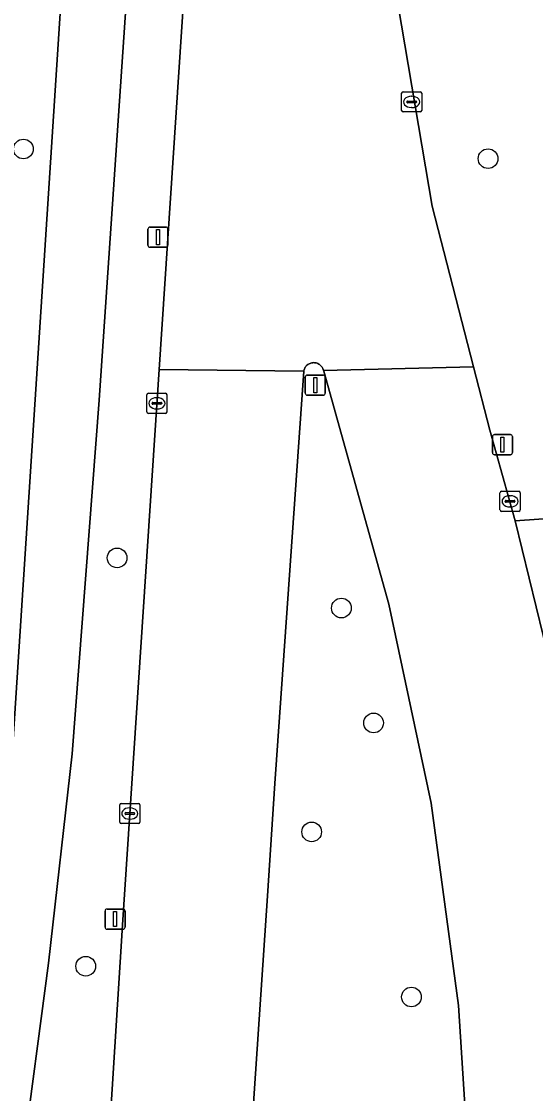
# Model space of a CAD drawing. Extents: x 157793 to 159380, y 380877 to 382313.
# Drawn here: x 158987.8 to 159013.3, y 381388.4 to 381441.6 of the extents above; entities that cross this region are included whole.
import ezdxf

# ---------------------------------------------------------------- set-up
doc = ezdxf.new("R2010")
doc.units = 0
for name, color, linetype in [('IMGEO_Berm_groen', 7, 'Continuous'), ('IMGEO_Boom', 7, 'Continuous'), ('IMGEO_Fietspad_gesloten', 7, 'Continuous'), ('IMGEO_Groenvoorziening', 7, 'Continuous'), ('IMGEO_Kolk', 7, 'Continuous'), ('IMGEO_Lichtmast', 7, 'Continuous'), ('IMGEO_Rijbaan_lokaal_gesloten', 7, 'Continuous'), ('IMGEO_Rijbaan_lokaal_open', 7, 'Continuous'), ('IMGEO_Verkeersbordpaal', 7, 'Continuous')]:
    doc.layers.add(name, color=color, linetype=linetype)

msp = doc.modelspace()

# ---------------------------------------------------------------- linework, layer by layer
at = {"layer": 'IMGEO_Berm_groen'}
for points in [[(159008.546, 381525.177), (159008.195, 381521.4), (159006.931, 381500), (159006.678, 381496.371), (159005.138, 381474.302), (159004.763, 381461.892), (159005.498, 381449.499), (159005.977, 381445.475), (159008.181, 381432.472), (159010.233, 381424.488), (159011.039, 381421.35), (159012.309, 381416.836), (159023.346, 381417.626), (159023.776, 381423.909), (159027.132, 381475.186), (159028.444, 381494.533), (159028.815, 381500), (159030.234, 381521.274)], [(158997.115, 381503.094), (158996.904, 381500), (158996.714, 381497.212), (158994.003, 381457.434), (158991.656, 381422.841), (158990.315, 381405.271), (158989.136, 381394.868), (158987.826, 381385.016)], [(158990.36, 381358.523), (158990.564, 381361.68), (158990.843, 381365.495), (158992.825, 381397.028), (158994.631, 381424.35), (158995.889, 381443.392), (158998.669, 381484.367)], [(159009.483, 381392.775), (159008.125, 381402.822), (159006.025, 381412.699), (159002.797, 381424.271), (159002.788, 381424.315), (159002.776, 381424.358), (159002.759, 381424.4), (159002.739, 381424.44), (159002.715, 381424.478), (159002.689, 381424.514), (159002.659, 381424.547), (159002.626, 381424.578), (159002.59, 381424.605), (159002.552, 381424.63), (159002.513, 381424.65), (159002.471, 381424.667), (159002.428, 381424.681), (159002.384, 381424.69), (159002.34, 381424.696), (159002.295, 381424.697), (159002.25, 381424.694), (159002.206, 381424.688), (159002.162, 381424.677), (159002.12, 381424.663), (159002.079, 381424.645), (159002.039, 381424.623), (159002.002, 381424.598), (159001.967, 381424.57), (159001.935, 381424.539), (159001.906, 381424.505), (159001.88, 381424.468), (159001.857, 381424.429), (159001.838, 381424.389), (159001.823, 381424.347), (159001.811, 381424.303), (159001.807, 381424.283), (159000.376, 381403.806), (159000, 381398.214), (158998.335, 381373.447)], [(159009.272, 381357.359), (159009.431, 381360.322), (159009.594, 381362.854), (159009.573, 381364.047), (159010.278, 381380.316), (159009.483, 381392.775)]]:
    msp.add_lwpolyline(points, dxfattribs=at)
at = {"layer": 'IMGEO_Boom'}
for centre in [(158987.89, 381435.308), (159010.955, 381434.828), (158992.542, 381415.004), (159003.675, 381412.512), (159005.273, 381406.804), (159002.2, 381401.396), (158990.984, 381394.723), (159007.152, 381393.196)]:
    msp.add_circle(centre, 0.489, dxfattribs=at)
at = {"layer": 'IMGEO_Fietspad_gesloten'}
for points in [[(158997.109, 381551.383), (158993.638, 381500), (158993.468, 381497.486), (158991.123, 381462.773), (158990.963, 381461.235), (158987.347, 381405.491), (158983.544, 381377.688), (158982.728, 381370.037)], [(158987.826, 381385.016), (158989.136, 381394.868), (158990.315, 381405.271), (158991.656, 381422.841), (158994.003, 381457.434), (158996.714, 381497.212), (158996.904, 381500), (158997.115, 381503.094)]]:
    msp.add_lwpolyline(points, dxfattribs=at)
at = {"layer": 'IMGEO_Groenvoorziening'}
msp.add_lwpolyline([(158982.728, 381370.037), (158983.544, 381377.688), (158987.347, 381405.491), (158990.963, 381461.235), (158988.257, 381460.74), (158967.754, 381456.988), (158959.513, 381453.98), (158943.558, 381451.081), (158944.522, 381447.039), (158987.763, 381454.509), (158985.983, 381430.403), (158984.556, 381408.705), (158984.121, 381402.084), (158974.797, 381393.899), (158980.475, 381387.543), (158979.963, 381356.502), (158982.518, 381356.421), (158982.603, 381359.129)], dxfattribs=at)
at = {"layer": 'IMGEO_Kolk'}
for p, q in [((159006.736, 381438.147), (159007.588, 381438.147)), ((159006.661, 381437.221), (159006.661, 381438.073)), ((159006.92, 381437.641), (159006.92, 381437.653)), ((159007.358, 381437.604), (159006.96, 381437.604)), ((159006.963, 381437.69), (159007.361, 381437.69)), ((159007.149, 381437.927), (159007.174, 381437.927)), ((159007.404, 381437.653), (159007.404, 381437.641)), ((159007.662, 381438.073), (159007.662, 381437.221)), ((159007.588, 381437.147), (159006.736, 381437.147)), ((159007.172, 381437.367), (159007.147, 381437.367)), ((158994.018, 381422.252), (158994.018, 381423.104)), ((158994.093, 381423.178), (158994.945, 381423.178)), ((158994.32, 381422.721), (158994.718, 381422.721)), ((158994.506, 381422.958), (158994.531, 381422.958)), ((158995.019, 381423.104), (158995.019, 381422.252)), ((158994.945, 381422.178), (158994.093, 381422.178)), ((158994.277, 381422.672), (158994.277, 381422.684)), ((158994.715, 381422.635), (158994.317, 381422.635)), ((158994.529, 381422.398), (158994.504, 381422.398)), ((158994.761, 381422.684), (158994.761, 381422.672)), ((159011.548, 381417.385), (159011.548, 381418.237)), ((159011.623, 381418.311), (159012.475, 381418.311)), ((159012.036, 381418.091), (159012.061, 381418.091)), ((159012.549, 381418.237), (159012.549, 381417.385)), ((159011.807, 381417.805), (159011.807, 381417.817)), ((159012.245, 381417.768), (159011.847, 381417.768)), ((159011.85, 381417.854), (159012.248, 381417.854)), ((159012.059, 381417.531), (159012.034, 381417.531)), ((159012.291, 381417.817), (159012.291, 381417.805)), ((159012.475, 381417.311), (159011.623, 381417.311)), ((158992.672, 381401.881), (158992.672, 381402.733)), ((158992.747, 381402.807), (158993.599, 381402.807)), ((158993.16, 381402.587), (158993.185, 381402.587)), ((158993.673, 381402.733), (158993.673, 381401.881)), ((158992.931, 381402.301), (158992.931, 381402.313)), ((158993.369, 381402.264), (158992.971, 381402.264)), ((158992.974, 381402.35), (158993.372, 381402.35)), ((158993.183, 381402.027), (158993.158, 381402.027)), ((158993.415, 381402.313), (158993.415, 381402.301)), ((158993.599, 381401.807), (158992.747, 381401.807))]:
    msp.add_line(p, q, dxfattribs=at)
for points in [[(159006.736, 381438.147), (159007.588, 381438.147)], [(159006.661, 381437.221), (159006.661, 381438.073)], [(159007.662, 381438.073), (159007.662, 381437.221)], [(159007.588, 381437.147), (159006.736, 381437.147)], [(158994.018, 381422.252), (158994.018, 381423.104)], [(158994.093, 381423.178), (158994.945, 381423.178)], [(158995.019, 381423.104), (158995.019, 381422.252)], [(158994.945, 381422.178), (158994.093, 381422.178)], [(159011.548, 381417.385), (159011.548, 381418.237)], [(159011.623, 381418.311), (159012.475, 381418.311)], [(159012.549, 381418.237), (159012.549, 381417.385)], [(159012.475, 381417.311), (159011.623, 381417.311)], [(158992.672, 381401.881), (158992.672, 381402.733)], [(158992.747, 381402.807), (158993.599, 381402.807)], [(158993.673, 381402.733), (158993.673, 381401.881)], [(158993.599, 381401.807), (158992.747, 381401.807)]]:
    msp.add_lwpolyline(points, dxfattribs=at)
for centre, radius, start, end in [((159006.738, 381438.071), 0.0765, 91.552, 178.448), ((159006.738, 381438.071), 0.0765, 91.552, 178.448), ((159007.586, 381438.071), 0.0765, 1.552, 88.448), ((159007.586, 381438.071), 0.0765, 1.552, 88.448), ((159006.96, 381437.65), 0.0403, 85.8775, 175.7526), ((159006.957, 381437.64), 0.0366, 178.938, 274.7102), ((159007.361, 381437.647), 0.043, 264.8664, 352.4533), ((159007.365, 381437.652), 0.0386, 1.7309, 96.639), ((159006.738, 381437.223), 0.0765, 181.552, 268.448), ((159006.738, 381437.223), 0.0765, 181.552, 268.448), ((159007.586, 381437.223), 0.0765, 271.552, 358.448), ((159007.586, 381437.223), 0.0765, 271.552, 358.448), ((158994.095, 381423.102), 0.0765, 91.552, 178.448), ((158994.095, 381423.102), 0.0765, 91.552, 178.448), ((158994.317, 381422.681), 0.0403, 85.8775, 175.7526), ((158994.722, 381422.683), 0.0386, 1.7309, 96.639), ((158994.943, 381423.102), 0.0765, 1.552, 88.448), ((158994.943, 381423.102), 0.0765, 1.552, 88.448), ((158994.095, 381422.254), 0.0765, 181.552, 268.448), ((158994.095, 381422.254), 0.0765, 181.552, 268.448), ((158994.314, 381422.671), 0.0366, 178.938, 274.7102), ((158994.718, 381422.678), 0.043, 264.8664, 352.4533), ((158994.943, 381422.254), 0.0765, 271.552, 358.448), ((158994.943, 381422.254), 0.0765, 271.552, 358.448), ((159011.625, 381418.235), 0.0765, 91.552, 178.448), ((159011.625, 381418.235), 0.0765, 91.552, 178.448), ((159012.473, 381418.235), 0.0765, 1.552, 88.448), ((159012.473, 381418.235), 0.0765, 1.552, 88.448), ((159011.625, 381417.387), 0.0765, 181.552, 268.448), ((159011.625, 381417.387), 0.0765, 181.552, 268.448), ((159011.847, 381417.814), 0.0403, 85.8775, 175.7526), ((159011.844, 381417.804), 0.0366, 178.938, 274.7102), ((159012.248, 381417.811), 0.043, 264.8664, 352.4533), ((159012.252, 381417.816), 0.0386, 1.7309, 96.639), ((159012.473, 381417.387), 0.0765, 271.552, 358.448), ((159012.473, 381417.387), 0.0765, 271.552, 358.448), ((158992.749, 381402.731), 0.0765, 91.552, 178.448), ((158992.749, 381402.731), 0.0765, 91.552, 178.448), ((158993.597, 381402.731), 0.0765, 1.552, 88.448), ((158993.597, 381402.731), 0.0765, 1.552, 88.448), ((158992.971, 381402.31), 0.0403, 85.8775, 175.7526), ((158992.968, 381402.3), 0.0366, 178.938, 274.7102), ((158993.372, 381402.307), 0.043, 264.8664, 352.4533), ((158993.376, 381402.312), 0.0386, 1.7309, 96.639), ((158992.749, 381401.883), 0.0765, 181.552, 268.448), ((158992.749, 381401.883), 0.0765, 181.552, 268.448), ((158993.597, 381401.883), 0.0765, 271.552, 358.448), ((158993.597, 381401.883), 0.0765, 271.552, 358.448)]:
    msp.add_arc(centre, radius, start, end, dxfattribs=at)
for centre, major_axis, ratio, start_param, end_param in [((159007.148, 381437.647), (-0.387, 0.002), 0.722429, 4.712389, 7.853982), ((159007.173, 381437.647), (-0.39, 0.002), 0.717154, 1.570796, 4.712389), ((158994.505, 381422.678), (-0.387, 0.002), 0.722429, 4.712389, 7.853982), ((158994.53, 381422.678), (-0.39, 0.002), 0.717154, 1.570796, 4.712389), ((159012.035, 381417.811), (-0.387, 0.002), 0.722429, 4.712389, 7.853982), ((159012.06, 381417.811), (-0.39, 0.002), 0.717154, 1.570796, 4.712389), ((158993.159, 381402.307), (-0.387, 0.002), 0.722429, 4.712389, 7.853982), ((158993.184, 381402.307), (-0.39, 0.002), 0.717154, 1.570796, 4.712389)]:
    msp.add_ellipse(centre, major_axis=major_axis, ratio=ratio, start_param=start_param, end_param=end_param, dxfattribs=at)
at = {"layer": 'IMGEO_Lichtmast'}
for p, q in [((158994.073, 381430.527), (158994.073, 381431.327)), ((158994.073, 381431.327), (158994.073, 381430.527)), ((158994.173, 381431.427), (158994.963, 381431.427)), ((158994.963, 381431.427), (158994.173, 381431.427)), ((158995.063, 381431.327), (158995.063, 381430.527)), ((158995.063, 381430.527), (158995.063, 381431.327)), ((158994.963, 381430.427), (158994.173, 381430.427)), ((158994.173, 381430.427), (158994.963, 381430.427)), ((159011.276, 381421.128), (159012.066, 381421.128)), ((159012.066, 381421.128), (159011.276, 381421.128)), ((159011.176, 381420.228), (159011.176, 381421.028)), ((159011.176, 381421.028), (159011.176, 381420.228)), ((159012.166, 381421.028), (159012.166, 381420.228)), ((159012.166, 381420.228), (159012.166, 381421.028)), ((159012.066, 381420.128), (159011.276, 381420.128)), ((159011.276, 381420.128), (159012.066, 381420.128)), ((158991.945, 381396.664), (158991.945, 381397.464)), ((158991.945, 381397.464), (158991.945, 381396.664)), ((158992.045, 381397.564), (158992.835, 381397.564)), ((158992.835, 381397.564), (158992.045, 381397.564)), ((158992.935, 381397.464), (158992.935, 381396.664)), ((158992.935, 381396.664), (158992.935, 381397.464)), ((158992.835, 381396.564), (158992.045, 381396.564)), ((158992.045, 381396.564), (158992.835, 381396.564))]:
    msp.add_line(p, q, dxfattribs=at)
for points in [[(158994.493, 381431.302), (158994.643, 381431.302), (158994.643, 381430.552), (158994.493, 381430.552), (158994.493, 381431.302)], [(159011.596, 381421.003), (159011.746, 381421.003), (159011.746, 381420.253), (159011.596, 381420.253), (159011.596, 381421.003)], [(158992.365, 381397.439), (158992.515, 381397.439), (158992.515, 381396.689), (158992.365, 381396.689), (158992.365, 381397.439)]]:
    msp.add_lwpolyline(points, dxfattribs=at)
for centre, start, end in [((158994.173, 381431.327), 90, 180), ((158994.173, 381431.327), 90, 180), ((158994.963, 381431.327), 0, 90), ((158994.963, 381431.327), 360, 90), ((158994.173, 381430.527), 180, 270), ((158994.173, 381430.527), 180, 270), ((158994.963, 381430.527), 270, 0), ((158994.963, 381430.527), 270, 0), ((159011.276, 381421.028), 90, 180), ((159011.276, 381421.028), 90, 180), ((159012.066, 381421.028), 0, 90), ((159012.066, 381421.028), 360, 90), ((159011.276, 381420.228), 180, 270), ((159011.276, 381420.228), 180, 270), ((159012.066, 381420.228), 270, 0), ((159012.066, 381420.228), 270, 0), ((158992.045, 381397.464), 90, 180), ((158992.045, 381397.464), 90, 180), ((158992.835, 381397.464), 0, 90), ((158992.835, 381397.464), 360, 90), ((158992.045, 381396.664), 180, 270), ((158992.045, 381396.664), 180, 270), ((158992.835, 381396.664), 270, 0), ((158992.835, 381396.664), 270, 0)]:
    msp.add_arc(centre, 0.1, start, end, dxfattribs=at)
at = {"layer": 'IMGEO_Rijbaan_lokaal_gesloten'}
msp.add_lwpolyline([(158995.889, 381443.392), (158994.631, 381424.35), (159001.807, 381424.283), (159001.811, 381424.303), (159001.823, 381424.347), (159001.838, 381424.389), (159001.857, 381424.429), (159001.88, 381424.468), (159001.906, 381424.505), (159001.935, 381424.539), (159001.967, 381424.57), (159002.002, 381424.598), (159002.039, 381424.623), (159002.079, 381424.645), (159002.12, 381424.663), (159002.162, 381424.677), (159002.206, 381424.688), (159002.25, 381424.694), (159002.295, 381424.697), (159002.34, 381424.696), (159002.384, 381424.69), (159002.428, 381424.681), (159002.471, 381424.667), (159002.513, 381424.65), (159002.552, 381424.63), (159002.59, 381424.605), (159002.626, 381424.578), (159002.659, 381424.547), (159002.689, 381424.514), (159002.715, 381424.478), (159002.739, 381424.44), (159002.759, 381424.4), (159002.776, 381424.358), (159002.788, 381424.315), (159010.233, 381424.488), (159008.181, 381432.472), (159005.977, 381445.475)], dxfattribs=at)
for points in [[(159001.807, 381424.283), (158994.631, 381424.35), (158992.825, 381397.028), (158990.843, 381365.495), (158990.564, 381361.68), (158997.657, 381361.253), (158997.89, 381364.82), (158998.335, 381373.447), (159000, 381398.214), (159000.376, 381403.806)], [(159011.039, 381421.35), (159010.233, 381424.488), (159002.788, 381424.315), (159002.797, 381424.271), (159006.025, 381412.699), (159008.125, 381402.822), (159009.483, 381392.775), (159010.278, 381380.316), (159009.573, 381364.047), (159009.594, 381362.854), (159009.431, 381360.322), (159012.182, 381360.144), (159016.494, 381359.865), (159016.61, 381361.859), (159016.773, 381365.398), (159016.844, 381366.536), (159017.113, 381370.815), (159017.262, 381383.096), (159016.313, 381395.342), (159016.036, 381397.467), (159013.889, 381410.23), (159013.69, 381411.143), (159012.309, 381416.836)]]:
    msp.add_lwpolyline(points, close=True, dxfattribs=at)
at = {"layer": 'IMGEO_Rijbaan_lokaal_open'}
msp.add_lwpolyline([(159023.346, 381417.626), (159012.309, 381416.836), (159013.69, 381411.143), (159022.943, 381411.722)], close=True, dxfattribs=at)
at = {"layer": 'IMGEO_Verkeersbordpaal'}
for p, q in [((159001.884, 381423.18), (159001.884, 381423.98)), ((159001.884, 381423.98), (159001.884, 381423.18)), ((159001.984, 381424.08), (159002.774, 381424.08)), ((159002.774, 381424.08), (159001.984, 381424.08)), ((159002.874, 381423.98), (159002.874, 381423.18)), ((159002.874, 381423.18), (159002.874, 381423.98)), ((159002.774, 381423.08), (159001.984, 381423.08)), ((159001.984, 381423.08), (159002.774, 381423.08))]:
    msp.add_line(p, q, dxfattribs=at)
msp.add_lwpolyline([(159002.304, 381423.955), (159002.454, 381423.955), (159002.454, 381423.205), (159002.304, 381423.205), (159002.304, 381423.955)], dxfattribs=at)
for centre, start, end in [((159001.984, 381423.98), 90, 180), ((159001.984, 381423.98), 90, 180), ((159002.774, 381423.98), 0, 90), ((159002.774, 381423.98), 360, 90), ((159001.984, 381423.18), 180, 270), ((159001.984, 381423.18), 180, 270), ((159002.774, 381423.18), 270, 0), ((159002.774, 381423.18), 270, 0)]:
    msp.add_arc(centre, 0.1, start, end, dxfattribs=at)

doc.saveas('drawing.dxf')
